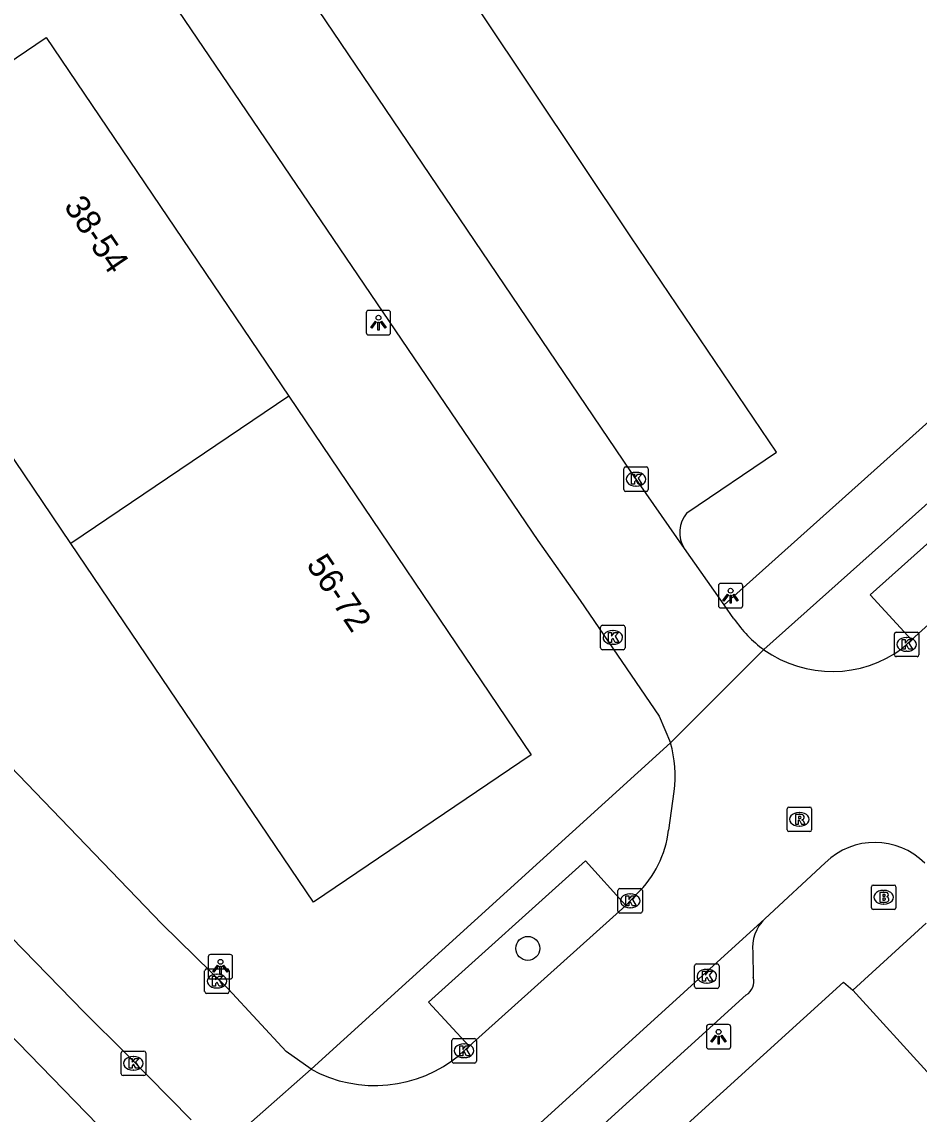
# Model space of a CAD drawing. Extents: x 157466 to 158888, y 383063 to 384677.
# Drawn here: x 157975.13 to 158011.77, y 383664.97 to 383709.59 of the extents above; entities that cross this region are included whole.
import ezdxf

# ---------------------------------------------------------------- set-up
doc = ezdxf.new("R2010")
doc.units = 0
for name, color, linetype in [('IMGEO_Boom', 7, 'Continuous'), ('IMGEO_Brandkraan', 7, 'Continuous'), ('IMGEO_Groenvoorziening', 7, 'Continuous'), ('IMGEO_Haag', 7, 'Continuous'), ('IMGEO_Kolk', 7, 'Continuous'), ('IMGEO_Lichtpunt', 7, 'Continuous'), ('IMGEO_Pand', 7, 'Continuous'), ('IMGEO_Pand_nummerreeks', 7, 'Continuous'), ('IMGEO_Parkeervlak_open', 7, 'Continuous'), ('IMGEO_Rijbaan_lokaal_open', 7, 'Continuous'), ('IMGEO_Rioolput', 7, 'Continuous'), ('IMGEO_Voetpad_open', 7, 'Continuous')]:
    doc.layers.add(name, color=color, linetype=linetype)

msp = doc.modelspace()

# ---------------------------------------------------------------- linework, layer by layer
at = {"layer": 'IMGEO_Boom'}
msp.add_circle((157995.789, 383671.742), 0.489, dxfattribs=at)
at = {"layer": 'IMGEO_Brandkraan'}
for p, q in [((158009.822, 383673.404), (158009.822, 383674.256)), ((158009.897, 383674.33), (158010.749, 383674.33)), ((158010.823, 383674.256), (158010.823, 383673.404)), ((158010.31, 383674.11), (158010.335, 383674.11)), ((158010.333, 383673.55), (158010.308, 383673.55)), ((158010.749, 383673.33), (158009.897, 383673.33))]:
    msp.add_line(p, q, dxfattribs=at)
for points in [[(158009.822, 383673.404), (158009.822, 383674.256)], [(158009.897, 383674.33), (158010.749, 383674.33)], [(158010.823, 383674.256), (158010.823, 383673.404)], [(158010.17, 383674.03), (158010.17, 383673.63), (158010.383, 383673.63)], [(158010.401, 383674.03), (158010.17, 383674.03)], [(158010.349, 383673.949), (158010.295, 383673.949), (158010.295, 383673.873)], [(158010.295, 383673.873), (158010.348, 383673.873)], [(158010.357, 383673.797), (158010.295, 383673.797), (158010.295, 383673.716)], [(158010.295, 383673.716), (158010.357, 383673.716)], [(158010.749, 383673.33), (158009.897, 383673.33)]]:
    msp.add_lwpolyline(points, dxfattribs=at)
for centre, radius, start, end in [((158009.899, 383674.254), 0.0765, 91.552, 178.448), ((158009.899, 383674.254), 0.0765, 91.552, 178.448), ((158010.747, 383674.254), 0.0765, 1.552, 88.448), ((158010.747, 383674.254), 0.0765, 1.552, 88.448), ((158010.35, 383673.911), 0.0379, 267.8285, 90.9355), ((158010.405, 383673.885), 0.145, 59.4692, 91.5367), ((158010.43, 383673.932), 0.0922, 285.5137, 58.1501), ((158010.435, 383673.74), 0.105, 301.3115, 78.989), ((158009.899, 383673.406), 0.0765, 181.552, 268.448), ((158009.899, 383673.406), 0.0765, 181.552, 268.448), ((158010.358, 383673.756), 0.0404, 269.8759, 90.5077), ((158010.389, 383673.881), 0.251, 268.6676, 293.5347), ((158010.747, 383673.406), 0.0765, 271.552, 358.448), ((158010.747, 383673.406), 0.0765, 271.552, 358.448)]:
    msp.add_arc(centre, radius, start, end, dxfattribs=at)
for centre, major_axis, ratio, start_param, end_param in [((158010.309, 383673.83), (-0.387, 0.002), 0.722429, 4.712389, 7.853982), ((158010.334, 383673.83), (-0.39, 0.002), 0.717154, 1.570796, 4.712389)]:
    msp.add_ellipse(centre, major_axis=major_axis, ratio=ratio, start_param=start_param, end_param=end_param, dxfattribs=at)
at = {"layer": 'IMGEO_Groenvoorziening'}
msp.add_lwpolyline([(157954.137, 383641.044), (157960.204, 383646.341), (157971.221, 383655.96), (157974.004, 383658.64), (157979.152, 383663.586), (157960.073, 383683.218), (157955.049, 383688.388)], dxfattribs=at)
at = {"layer": 'IMGEO_Haag'}
msp.add_lwpolyline([(158030.901, 383710.235), (158028.734, 383708.116), (158009.938, 383691.267), (158003.812, 383685.776)], dxfattribs=at)
at = {"layer": 'IMGEO_Kolk'}
for p, q in [((157999.709, 383690.481), (157999.709, 383691.333)), ((157999.784, 383691.407), (158000.636, 383691.407)), ((158000.71, 383691.333), (158000.71, 383690.481)), ((158000.197, 383691.187), (158000.222, 383691.187)), ((158000.636, 383690.407), (157999.784, 383690.407)), ((158000.22, 383690.627), (158000.195, 383690.627)), ((157998.762, 383684.016), (157998.762, 383684.868)), ((157998.837, 383684.942), (157999.689, 383684.942)), ((157999.25, 383684.722), (157999.275, 383684.722)), ((157999.763, 383684.868), (157999.763, 383684.016)), ((158010.761, 383683.732), (158010.761, 383684.584)), ((158010.836, 383684.658), (158011.688, 383684.658)), ((158011.762, 383684.584), (158011.762, 383683.732)), ((157999.273, 383684.162), (157999.248, 383684.162)), ((158011.249, 383684.438), (158011.274, 383684.438)), ((157999.689, 383683.942), (157998.837, 383683.942)), ((158011.688, 383683.658), (158010.836, 383683.658)), ((158011.272, 383683.878), (158011.247, 383683.878)), ((157999.471, 383673.258), (157999.471, 383674.11)), ((157999.546, 383674.184), (158000.398, 383674.184)), ((157999.959, 383673.964), (157999.984, 383673.964)), ((158000.472, 383674.11), (158000.472, 383673.258)), ((157999.982, 383673.404), (157999.957, 383673.404)), ((158000.398, 383673.184), (157999.546, 383673.184)), ((157982.593, 383669.977), (157982.593, 383670.829)), ((157982.668, 383670.903), (157983.52, 383670.903)), ((157983.594, 383670.829), (157983.594, 383669.977)), ((158002.601, 383670.179), (158002.601, 383671.031)), ((158002.676, 383671.105), (158003.528, 383671.105)), ((158003.089, 383670.885), (158003.114, 383670.885)), ((158003.602, 383671.031), (158003.602, 383670.179)), ((157983.081, 383670.683), (157983.106, 383670.683)), ((158003.112, 383670.325), (158003.087, 383670.325)), ((157983.52, 383669.903), (157982.668, 383669.903)), ((157983.104, 383670.123), (157983.079, 383670.123)), ((158003.528, 383670.105), (158002.676, 383670.105)), ((157992.764, 383668.059), (157993.616, 383668.059)), ((157992.689, 383667.133), (157992.689, 383667.985)), ((157993.177, 383667.839), (157993.202, 383667.839)), ((157993.69, 383667.985), (157993.69, 383667.133)), ((157979.183, 383666.621), (157979.183, 383667.473)), ((157979.258, 383667.547), (157980.11, 383667.547)), ((157979.671, 383667.327), (157979.696, 383667.327)), ((157980.184, 383667.473), (157980.184, 383666.621)), ((157993.2, 383667.279), (157993.175, 383667.279)), ((157979.694, 383666.767), (157979.669, 383666.767)), ((157993.616, 383667.059), (157992.764, 383667.059)), ((157980.11, 383666.547), (157979.258, 383666.547))]:
    msp.add_line(p, q, dxfattribs=at)
for points in [[(157999.709, 383690.481), (157999.709, 383691.333)], [(157999.784, 383691.407), (158000.636, 383691.407)], [(158000.71, 383691.333), (158000.71, 383690.481)], [(158000.03, 383691.107), (158000.153, 383691.107), (158000.153, 383690.956), (158000.283, 383691.107), (158000.447, 383691.107), (158000.301, 383690.956), (158000.454, 383690.707), (158000.302, 383690.707), (158000.217, 383690.871), (158000.153, 383690.804), (158000.153, 383690.707), (158000.03, 383690.707), (158000.03, 383691.107)], [(158000.636, 383690.407), (157999.784, 383690.407)], [(157998.762, 383684.016), (157998.762, 383684.868)], [(157998.837, 383684.942), (157999.689, 383684.942)], [(157999.083, 383684.642), (157999.206, 383684.642), (157999.206, 383684.491), (157999.336, 383684.642), (157999.5, 383684.642), (157999.354, 383684.491), (157999.507, 383684.242), (157999.355, 383684.242), (157999.27, 383684.406), (157999.206, 383684.339), (157999.206, 383684.242), (157999.083, 383684.242), (157999.083, 383684.642)], [(157999.763, 383684.868), (157999.763, 383684.016)], [(158010.761, 383683.732), (158010.761, 383684.584)], [(158010.836, 383684.658), (158011.688, 383684.658)], [(158011.762, 383684.584), (158011.762, 383683.732)], [(158011.082, 383684.358), (158011.205, 383684.358), (158011.205, 383684.207), (158011.335, 383684.358), (158011.499, 383684.358), (158011.353, 383684.207), (158011.506, 383683.958), (158011.354, 383683.958), (158011.269, 383684.122), (158011.205, 383684.055), (158011.205, 383683.958), (158011.082, 383683.958), (158011.082, 383684.358)], [(157999.689, 383683.942), (157998.837, 383683.942)], [(158011.688, 383683.658), (158010.836, 383683.658)], [(157999.471, 383673.258), (157999.471, 383674.11)], [(157999.546, 383674.184), (158000.398, 383674.184)], [(157999.792, 383673.884), (157999.915, 383673.884), (157999.915, 383673.733), (158000.045, 383673.884), (158000.209, 383673.884), (158000.063, 383673.733), (158000.216, 383673.484), (158000.064, 383673.484), (157999.979, 383673.648), (157999.915, 383673.581), (157999.915, 383673.484), (157999.792, 383673.484), (157999.792, 383673.884)], [(158000.472, 383674.11), (158000.472, 383673.258)], [(158000.398, 383673.184), (157999.546, 383673.184)], [(157982.593, 383669.977), (157982.593, 383670.829)], [(157982.668, 383670.903), (157983.52, 383670.903)], [(157983.594, 383670.829), (157983.594, 383669.977)], [(158002.601, 383670.179), (158002.601, 383671.031)], [(158002.676, 383671.105), (158003.528, 383671.105)], [(158002.922, 383670.805), (158003.045, 383670.805), (158003.045, 383670.654), (158003.175, 383670.805), (158003.339, 383670.805), (158003.193, 383670.654), (158003.346, 383670.405), (158003.194, 383670.405), (158003.109, 383670.569), (158003.045, 383670.502), (158003.045, 383670.405), (158002.922, 383670.405), (158002.922, 383670.805)], [(158003.602, 383671.031), (158003.602, 383670.179)], [(157982.914, 383670.603), (157983.037, 383670.603), (157983.037, 383670.452), (157983.167, 383670.603), (157983.331, 383670.603), (157983.185, 383670.452), (157983.338, 383670.203), (157983.186, 383670.203), (157983.101, 383670.367), (157983.037, 383670.3), (157983.037, 383670.203), (157982.914, 383670.203), (157982.914, 383670.603)], [(157983.52, 383669.903), (157982.668, 383669.903)], [(158003.528, 383670.105), (158002.676, 383670.105)], [(157992.764, 383668.059), (157993.616, 383668.059)], [(157992.689, 383667.133), (157992.689, 383667.985)], [(157993.01, 383667.759), (157993.133, 383667.759), (157993.133, 383667.608), (157993.263, 383667.759), (157993.427, 383667.759), (157993.281, 383667.608), (157993.434, 383667.359), (157993.282, 383667.359), (157993.197, 383667.523), (157993.133, 383667.456), (157993.133, 383667.359), (157993.01, 383667.359), (157993.01, 383667.759)], [(157993.69, 383667.985), (157993.69, 383667.133)], [(157979.183, 383666.621), (157979.183, 383667.473)], [(157979.258, 383667.547), (157980.11, 383667.547)], [(157979.504, 383667.247), (157979.627, 383667.247), (157979.627, 383667.096), (157979.757, 383667.247), (157979.921, 383667.247), (157979.775, 383667.096), (157979.928, 383666.847), (157979.776, 383666.847), (157979.691, 383667.011), (157979.627, 383666.944), (157979.627, 383666.847), (157979.504, 383666.847), (157979.504, 383667.247)], [(157980.184, 383667.473), (157980.184, 383666.621)], [(157993.616, 383667.059), (157992.764, 383667.059)], [(157980.11, 383666.547), (157979.258, 383666.547)]]:
    msp.add_lwpolyline(points, dxfattribs=at)
for centre, start, end in [((157999.786, 383691.331), 91.552, 178.448), ((157999.786, 383691.331), 91.552, 178.448), ((158000.634, 383691.331), 1.552, 88.448), ((158000.634, 383691.331), 1.552, 88.448), ((157999.786, 383690.483), 181.552, 268.448), ((157999.786, 383690.483), 181.552, 268.448), ((158000.634, 383690.483), 271.552, 358.448), ((158000.634, 383690.483), 271.552, 358.448), ((157998.839, 383684.866), 91.552, 178.448), ((157998.839, 383684.866), 91.552, 178.448), ((157999.687, 383684.866), 1.552, 88.448), ((157999.687, 383684.866), 1.552, 88.448), ((158010.838, 383684.582), 91.552, 178.448), ((158010.838, 383684.582), 91.552, 178.448), ((158011.686, 383684.582), 1.552, 88.448), ((158011.686, 383684.582), 1.552, 88.448), ((157998.839, 383684.018), 181.552, 268.448), ((157998.839, 383684.018), 181.552, 268.448), ((157999.687, 383684.018), 271.552, 358.448), ((157999.687, 383684.018), 271.552, 358.448), ((158010.838, 383683.734), 181.552, 268.448), ((158010.838, 383683.734), 181.552, 268.448), ((158011.686, 383683.734), 271.552, 358.448), ((158011.686, 383683.734), 271.552, 358.448), ((157999.548, 383674.108), 91.552, 178.448), ((157999.548, 383674.108), 91.552, 178.448), ((158000.396, 383674.108), 1.552, 88.448), ((158000.396, 383674.108), 1.552, 88.448), ((157999.548, 383673.26), 181.552, 268.448), ((157999.548, 383673.26), 181.552, 268.448), ((158000.396, 383673.26), 271.552, 358.448), ((158000.396, 383673.26), 271.552, 358.448), ((157982.67, 383670.827), 91.552, 178.448), ((157982.67, 383670.827), 91.552, 178.448), ((157983.518, 383670.827), 1.552, 88.448), ((157983.518, 383670.827), 1.552, 88.448), ((158002.678, 383671.029), 91.552, 178.448), ((158002.678, 383671.029), 91.552, 178.448), ((158003.526, 383671.029), 1.552, 88.448), ((158003.526, 383671.029), 1.552, 88.448), ((157982.67, 383669.979), 181.552, 268.448), ((157982.67, 383669.979), 181.552, 268.448), ((157983.518, 383669.979), 271.552, 358.448), ((157983.518, 383669.979), 271.552, 358.448), ((158002.678, 383670.181), 181.552, 268.448), ((158002.678, 383670.181), 181.552, 268.448), ((158003.526, 383670.181), 271.552, 358.448), ((158003.526, 383670.181), 271.552, 358.448), ((157992.766, 383667.983), 91.552, 178.448), ((157992.766, 383667.983), 91.552, 178.448), ((157993.614, 383667.983), 1.552, 88.448), ((157993.614, 383667.983), 1.552, 88.448), ((157979.26, 383667.471), 91.552, 178.448), ((157979.26, 383667.471), 91.552, 178.448), ((157980.108, 383667.471), 1.552, 88.448), ((157980.108, 383667.471), 1.552, 88.448), ((157992.766, 383667.135), 181.552, 268.448), ((157992.766, 383667.135), 181.552, 268.448), ((157993.614, 383667.135), 271.552, 358.448), ((157993.614, 383667.135), 271.552, 358.448), ((157979.26, 383666.623), 181.552, 268.448), ((157979.26, 383666.623), 181.552, 268.448), ((157980.108, 383666.623), 271.552, 358.448), ((157980.108, 383666.623), 271.552, 358.448)]:
    msp.add_arc(centre, 0.0765, start, end, dxfattribs=at)
for centre, major_axis, ratio, start_param, end_param in [((158000.196, 383690.907), (-0.387, 0.002), 0.722429, 4.712389, 7.853982), ((158000.221, 383690.907), (-0.39, 0.002), 0.717154, 1.570796, 4.712389), ((157999.249, 383684.442), (-0.387, 0.002), 0.722429, 4.712389, 7.853982), ((157999.274, 383684.442), (-0.39, 0.002), 0.717154, 1.570796, 4.712389), ((158011.248, 383684.158), (-0.387, 0.002), 0.722429, 4.712389, 7.853982), ((158011.273, 383684.158), (-0.39, 0.002), 0.717154, 1.570796, 4.712389), ((157999.958, 383673.684), (-0.387, 0.002), 0.722429, 4.712389, 7.853982), ((157999.983, 383673.684), (-0.39, 0.002), 0.717154, 1.570796, 4.712389), ((158003.088, 383670.605), (-0.387, 0.002), 0.722429, 4.712389, 7.853982), ((158003.113, 383670.605), (-0.39, 0.002), 0.717154, 1.570796, 4.712389), ((157983.08, 383670.403), (-0.387, 0.002), 0.722429, 4.712389, 7.853982), ((157983.105, 383670.403), (-0.39, 0.002), 0.717154, 1.570796, 4.712389), ((157993.176, 383667.559), (-0.387, 0.002), 0.722429, 4.712389, 7.853982), ((157993.201, 383667.559), (-0.39, 0.002), 0.717154, 1.570796, 4.712389), ((157979.67, 383667.047), (-0.387, 0.002), 0.722429, 4.712389, 7.853982), ((157979.695, 383667.047), (-0.39, 0.002), 0.717154, 1.570796, 4.712389)]:
    msp.add_ellipse(centre, major_axis=major_axis, ratio=ratio, start_param=start_param, end_param=end_param, dxfattribs=at)
at = {"layer": 'IMGEO_Lichtpunt'}
for p, q in [((157989.191, 383697.705), (157989.191, 383696.898)), ((157989.191, 383697.705), (157989.191, 383696.898)), ((157990.093, 383697.8), (157989.285, 383697.8)), ((157990.093, 383697.8), (157989.285, 383697.8)), ((157990.187, 383696.898), (157990.187, 383697.705)), ((157990.187, 383696.898), (157990.187, 383697.705)), ((157989.285, 383696.804), (157990.093, 383696.804)), ((157989.285, 383696.804), (157990.093, 383696.804)), ((158003.574, 383686.553), (158003.574, 383685.746)), ((158003.574, 383686.553), (158003.574, 383685.746)), ((158004.476, 383686.648), (158003.668, 383686.648)), ((158004.476, 383686.648), (158003.668, 383686.648)), ((158004.57, 383685.746), (158004.57, 383686.553)), ((158004.57, 383685.746), (158004.57, 383686.553)), ((158003.668, 383685.652), (158004.476, 383685.652)), ((158003.668, 383685.652), (158004.476, 383685.652)), ((157982.739, 383671.396), (157982.739, 383670.589)), ((157982.739, 383671.396), (157982.739, 383670.589)), ((157983.641, 383671.491), (157982.833, 383671.491)), ((157983.641, 383671.491), (157982.833, 383671.491)), ((157983.735, 383670.589), (157983.735, 383671.396)), ((157983.735, 383670.589), (157983.735, 383671.396)), ((157982.833, 383670.495), (157983.641, 383670.495)), ((157982.833, 383670.495), (157983.641, 383670.495)), ((158003.084, 383668.534), (158003.084, 383667.727)), ((158003.084, 383668.534), (158003.084, 383667.727)), ((158003.986, 383668.629), (158003.178, 383668.629)), ((158003.986, 383668.629), (158003.178, 383668.629)), ((158004.08, 383667.727), (158004.08, 383668.534)), ((158004.08, 383667.727), (158004.08, 383668.534)), ((158003.178, 383667.633), (158003.986, 383667.633)), ((158003.178, 383667.633), (158003.986, 383667.633))]:
    msp.add_line(p, q, dxfattribs=at)
for points in [[(157989.565, 383697.369), (157989.604, 383697.341), (157989.416, 383697.079), (157989.378, 383697.106), (157989.565, 383697.369)], [(157989.667, 383697.321), (157989.714, 383697.321), (157989.714, 383696.999), (157989.667, 383696.999), (157989.667, 383697.321)], [(157989.777, 383697.341), (157989.815, 383697.368), (157990.002, 383697.106), (157989.963, 383697.078), (157989.777, 383697.341)], [(158003.948, 383686.217), (158003.987, 383686.189), (158003.799, 383685.927), (158003.761, 383685.954), (158003.948, 383686.217)], [(158004.05, 383686.169), (158004.097, 383686.169), (158004.097, 383685.847), (158004.05, 383685.847), (158004.05, 383686.169)], [(158004.16, 383686.189), (158004.198, 383686.216), (158004.385, 383685.954), (158004.346, 383685.926), (158004.16, 383686.189)], [(157983.113, 383671.06), (157983.152, 383671.032), (157982.964, 383670.77), (157982.926, 383670.797), (157983.113, 383671.06)], [(157983.215, 383671.012), (157983.262, 383671.012), (157983.262, 383670.69), (157983.215, 383670.69), (157983.215, 383671.012)], [(157983.325, 383671.032), (157983.363, 383671.059), (157983.55, 383670.797), (157983.511, 383670.769), (157983.325, 383671.032)], [(158003.458, 383668.198), (158003.497, 383668.17), (158003.309, 383667.908), (158003.271, 383667.935), (158003.458, 383668.198)], [(158003.56, 383668.15), (158003.607, 383668.15), (158003.607, 383667.828), (158003.56, 383667.828), (158003.56, 383668.15)], [(158003.67, 383668.17), (158003.708, 383668.197), (158003.895, 383667.935), (158003.856, 383667.907), (158003.67, 383668.17)]]:
    msp.add_lwpolyline(points, dxfattribs=at)
for centre in [(157989.69, 383697.503), (158004.073, 383686.351), (157983.238, 383671.194), (158003.583, 383668.332)]:
    msp.add_circle(centre, 0.0994, dxfattribs=at)
for centre, start, end in [((157989.285, 383697.705), 90, 180), ((157989.285, 383697.705), 90, 180), ((157990.093, 383697.705), 0, 90), ((157990.093, 383697.705), 0, 90), ((157989.285, 383696.898), 180, 270), ((157989.285, 383696.898), 180, 270), ((157990.093, 383696.898), 270, 0), ((157990.093, 383696.898), 270, 360), ((158003.668, 383686.553), 90, 180), ((158003.668, 383686.553), 90, 180), ((158004.476, 383686.553), 0, 90), ((158004.476, 383686.553), 0, 90), ((158003.668, 383685.746), 180, 270), ((158003.668, 383685.746), 180, 270), ((158004.476, 383685.746), 270, 0), ((158004.476, 383685.746), 270, 360), ((157982.833, 383671.396), 90, 180), ((157982.833, 383671.396), 90, 180), ((157983.641, 383671.396), 0, 90), ((157983.641, 383671.396), 0, 90), ((157982.833, 383670.589), 180, 270), ((157982.833, 383670.589), 180, 270), ((157983.641, 383670.589), 270, 0), ((157983.641, 383670.589), 270, 360), ((158003.178, 383668.534), 90, 180), ((158003.178, 383668.534), 90, 180), ((158003.986, 383668.534), 0, 90), ((158003.986, 383668.534), 0, 90), ((158003.178, 383667.727), 180, 270), ((158003.178, 383667.727), 180, 270), ((158003.986, 383667.727), 270, 0), ((158003.986, 383667.727), 270, 360)]:
    msp.add_arc(centre, 0.0946, start, end, dxfattribs=at)
at = {"layer": 'IMGEO_Pand'}
for points in [[(157977.129, 383688.281), (157967.224, 383702.93), (157976.118, 383708.944), (157986.024, 383694.295)], [(157986.024, 383694.295), (157995.93, 383679.646), (157987.035, 383673.631), (157977.129, 383688.281)], [(157986.024, 383694.295), (157977.129, 383688.281)]]:
    msp.add_lwpolyline(points, dxfattribs=at)
at = {"layer": 'IMGEO_Parkeervlak_open'}
for points in [[(158002.291, 383689.538), (158005.947, 383692.006), (158000, 383700.807), (157991.886, 383712.972), (157989.426, 383716.622)], [(158020.339, 383657.837), (158014.816, 383663.599), (158012.381, 383666.302), (158012.232, 383666.546), (158009.061, 383670.029)]]:
    msp.add_lwpolyline(points, dxfattribs=at)
msp.add_arc((158003.215, 383688.74), 1.221, 139.2021, 213.3148, dxfattribs=at)
at = {"layer": 'IMGEO_Rijbaan_lokaal_open'}
for points in [[(157977.467, 383716.022), (157996.195, 383688.407), (157997.935, 383685.955), (158001.161, 383681.223), (158001.618, 383680.14)], [(158002.195, 383688.07), (158000, 383691.217), (157985.434, 383712.756), (157984.395, 383714.327)], [(158031.556, 383702.299), (158019.808, 383691.872), (158011.458, 383684.342)], [(157986.941, 383666.802), (157985.917, 383667.527), (157983.547, 383670.086), (157980.849, 383672.741), (157962.584, 383691.706)], [(158003.812, 383685.776), (158002.195, 383688.07)], [(157961.105, 383686.17), (157964.729, 383682.421), (157977.665, 383669.138), (157979.394, 383667.421), (157982.045, 383664.737)], [(158004.21, 383685.21), (158003.812, 383685.776)], [(158011.458, 383684.342), (158011.095, 383684.001)], [(158005.436, 383683.944), (158001.618, 383680.14)], [(158001.761, 383678.152), (158001.531, 383676.57)], [(158007.941, 383675.24), (158005.476, 383672.949)], [(158000.237, 383673.968), (157999.799, 383673.499)], [(157999.799, 383673.499), (157993.394, 383667.746)], [(157975.694, 383645.872), (158005.476, 383672.949)], [(157993.394, 383667.746), (157993.016, 383667.4)], [(157982.988, 383663.315), (157986.941, 383666.802)]]:
    msp.add_lwpolyline(points, dxfattribs=at)
for centre, radius, start, end in [((158008.253, 383687.899), 4.856, 213.625, 234.5358), ((158008.226, 383687.871), 4.818, 234.6085, 306.5457), ((157996.967, 383678.806), 4.839, 352.2289, 15.9996), ((157997.432, 383676.985), 4.12, 312.9053, 354.2115), ((158009.964, 383673.189), 2.881, 44.801, 134.6074), ((157989.539, 383671.561), 5.423, 241.3675, 309.8763)]:
    msp.add_arc(centre, radius, start, end, dxfattribs=at)
at = {"layer": 'IMGEO_Rioolput'}
for p, q in [((158006.382, 383676.587), (158006.382, 383677.439)), ((158006.457, 383677.513), (158007.309, 383677.513)), ((158007.383, 383677.439), (158007.383, 383676.587)), ((158006.87, 383677.293), (158006.895, 383677.293)), ((158007.309, 383676.513), (158006.457, 383676.513)), ((158006.893, 383676.733), (158006.868, 383676.733))]:
    msp.add_line(p, q, dxfattribs=at)
for points in [[(158006.382, 383676.587), (158006.382, 383677.439)], [(158006.457, 383677.513), (158007.309, 383677.513)], [(158007.383, 383677.439), (158007.383, 383676.587)], [(158006.971, 383677.211), (158006.719, 383677.213), (158006.719, 383676.813)], [(158006.719, 383676.813), (158006.843, 383676.813), (158006.843, 383676.975), (158006.854, 383676.975)], [(158006.897, 383677.132), (158006.843, 383677.132), (158006.843, 383677.051)], [(158006.843, 383677.051), (158006.895, 383677.051)], [(158006.901, 383676.946), (158006.972, 383676.813), (158007.112, 383676.813), (158007.047, 383676.939)], [(158007.309, 383676.513), (158006.457, 383676.513)]]:
    msp.add_lwpolyline(points, dxfattribs=at)
for centre, radius, start, end in [((158006.459, 383677.437), 0.0765, 91.552, 178.448), ((158006.459, 383677.437), 0.0765, 91.552, 178.448), ((158007.307, 383677.437), 0.0765, 1.552, 88.448), ((158007.307, 383677.437), 0.0765, 1.552, 88.448), ((158006.853, 383676.922), 0.0533, 26.0293, 88.6989), ((158006.879, 383677.24), 0.19, 274.7715, 282.9687), ((158006.903, 383677.036), 0.0964, 77.0061, 93.1865), ((158006.917, 383677.093), 0.0378, 276.6634, 79.6772), ((158006.97, 383677.101), 0.109, 350.3612, 89.416), ((158006.968, 383677.101), 0.112, 277.5842, 350.9817), ((158006.952, 383676.886), 0.108, 29.5134, 73.7905), ((158006.459, 383676.589), 0.0765, 181.552, 268.448), ((158006.459, 383676.589), 0.0765, 181.552, 268.448), ((158007.307, 383676.589), 0.0765, 271.552, 358.448), ((158007.307, 383676.589), 0.0765, 271.552, 358.448)]:
    msp.add_arc(centre, radius, start, end, dxfattribs=at)
for centre, major_axis, ratio, start_param, end_param in [((158006.869, 383677.013), (-0.387, 0.002), 0.722429, 4.712389, 7.853982), ((158006.894, 383677.013), (-0.39, 0.002), 0.717154, 1.570796, 4.712389)]:
    msp.add_ellipse(centre, major_axis=major_axis, ratio=ratio, start_param=start_param, end_param=end_param, dxfattribs=at)
at = {"layer": 'IMGEO_Voetpad_open'}
for points in [[(158005.436, 383683.944), (158032.619, 383708.216)], [(158011.458, 383684.342), (158009.769, 383686.181), (158029.903, 383704.181), (158031.556, 383702.299)], [(157986.941, 383666.802), (158001.618, 383680.14)], [(157993.394, 383667.746), (157991.74, 383669.549), (157998.152, 383675.318), (157999.799, 383673.499)], [(158009.061, 383670.029), (158012.059, 383672.767)], [(158004.978, 383671.581), (158005, 383670.558)], [(157976.459, 383641.091), (158008.69, 383670.365), (158009.061, 383670.029)], [(158004.712, 383669.838), (157978.795, 383646.296)]]:
    msp.add_lwpolyline(points, dxfattribs=at)
for centre, radius, start, end in [((158006.571, 383671.776), 1.604, 133.0154, 186.978), ((158004.372, 383670.392), 0.65, 301.5758, 14.8214)]:
    msp.add_arc(centre, radius, start, end, dxfattribs=at)

# ---------------------------------------------------------------- texts
at = {"layer": 'IMGEO_Pand_nummerreeks'}
for s, p in [('38-54', (157976.816, 383702.057)), ('56-72', (157986.718, 383687.413))]:
    msp.add_text(s, height=1, rotation=304.0675, dxfattribs=at).set_placement(p)

doc.saveas('drawing.dxf')
